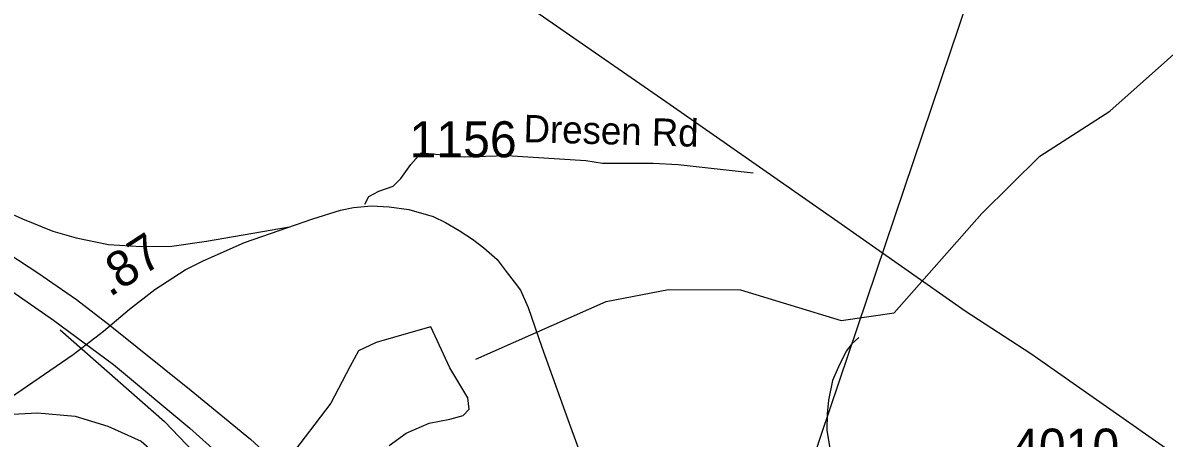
# Model space of a CAD drawing. Extents: x 1662474 to 1856135, y 779280 to 917889.
# Drawn here: x 1723852 to 1727812, y 796171 to 797613 of the extents above; entities that cross this region are included whole.
import ezdxf

# ---------------------------------------------------------------- set-up
doc = ezdxf.new("R2010")
doc.units = 0
for name, color, linetype in [('Exist Hydrographic Misc Water Feature', 7, 'Continuous'), ('Exist Hydrographic Pond Under 1500 Sq Ft', 7, 'Continuous'), ('Exist Road Non-System Type 51', 7, 'Continuous'), ('Exist Road Non-System Type 51 Label', 7, 'Continuous'), ('Exist Road Primary US Structure Standard Bridge Number Label', 7, 'Continuous'), ('Exist Road Secondary Mileage Hundredths English Label', 7, 'Continuous'), ('Exist Road Secondary Type 51 Attributed', 7, 'Continuous'), ('Exist Road Secondary Type 51 Label', 7, 'Continuous'), ('Exist Road Secondary Type 51 Number Label', 7, 'Continuous'), ('Exist Utilities Electrical Transmission Line', 7, 'Continuous'), ('Prop Road Primary US Projected', 7, 'Continuous'), ('Prop Road Secondary Projected', 7, 'Continuous')]:
    doc.layers.add(name, color=color, linetype=linetype)

msp = doc.modelspace()

# ---------------------------------------------------------------- linework, layer by layer
at = {"layer": 'Exist Hydrographic Misc Water Feature'}
for points in [[(1725423.5, 796445.2), (1725875.4, 796646.1), (1726092.3, 796687.5), (1726342.3, 796685.7), (1726691.5, 796580.2), (1726874.4, 796606), (1727178.5, 796951.1), (1727380.5, 797150.4), (1727623.5, 797306.3), (1728212.4, 797832.6), (1728296.5, 797991.8)], [(1726752.8, 796520.6), (1726728.6, 796498.8), (1726708.3, 796473), (1726681.9, 796419.3), (1726661.4, 796371.5), (1726646.6, 796303.6), (1726642.3, 796255.6), (1726641.7, 796197.6), (1726651.1, 796143.5), (1726662.6, 796093.3), (1726668.3, 796065.3), (1726668.1, 796017.3), (1726661.6, 795965.3), (1726622.4, 795841.6), (1726595.8, 795771.9), (1726553.1, 795704.3), (1726481.7, 795581), (1726461.4, 795541.1), (1726384.5, 795451.8), (1726320, 795382.4), (1726269.3, 795326.9), (1726216.4, 795219.3), (1726134.6, 795044.1), (1726116.1, 794994.3)]]:
    msp.add_lwpolyline(points, dxfattribs=at)
at = {"layer": 'Exist Hydrographic Pond Under 1500 Sq Ft'}
for points in [[(1725334, 796415.9), (1725267.2, 796557.3), (1725197.8, 796538.6), (1725077.7, 796503.9), (1725016.3, 796474.6), (1724987, 796418.5), (1724920.2, 796293.1), (1724776.1, 796103.7)], [(1725123.1, 796146.4), (1725181.8, 796189.1), (1725261.9, 796223.8), (1725334, 796237.1), (1725379.3, 796250.5), (1725400.7, 796271.8), (1725395.4, 796311.8), (1725334, 796415.9)]]:
    msp.add_lwpolyline(points, dxfattribs=at)
at = {"layer": 'Exist Road Non-System Type 51'}
msp.add_lwpolyline([(1725038.9, 796983.8), (1725052.2, 797010), (1725087.6, 797027.9), (1725136.5, 797045.7), (1725163, 797071.9), (1725198.4, 797120.8), (1725233.9, 797160.9), (1725384.2, 797147.5), (1725531, 797152), (1725805.8, 797134.4), (1725863.5, 797125.5), (1726038.4, 797125.5), (1726126, 797121.5), (1726385.2, 797092.4)], dxfattribs=at)
at = {"layer": 'Exist Road Primary US Structure Standard Bridge Number Label'}
msp.add_line((1726080.9, 794581.3), (1727511.2, 798820), dxfattribs=at)
at = {"layer": 'Exist Road Secondary Type 51 Attributed'}
msp.add_lwpolyline([(1723767.7, 796284.4), (1724027.1, 796462.1), (1724132, 796543.2), (1724221.9, 796618.9), (1724310.7, 796686.7), (1724415.6, 796755), (1724478, 796786.5), (1724620.8, 796850.2), (1724857.7, 796932), (1724954.3, 796962.2), (1724999.2, 796972.2), (1725062.2, 796977.6), (1725122.6, 796973.6), (1725190.9, 796964.9), (1725276.1, 796940.7), (1725318, 796919.3), (1725366.2, 796891.8), (1725411.8, 796862.3), (1725451.4, 796832.1), (1725497.6, 796791.2), (1725529.2, 796749.7), (1725556.6, 796714.1), (1725578.8, 796684.6), (1725604.9, 796624.3), (1725653.2, 796487.5), (1725742.7, 796236.1), (1725778.9, 796137.6)], dxfattribs=at)
at = {"layer": 'Exist Utilities Electrical Transmission Line'}
msp.add_lwpolyline([(1730909.3, 794212.5), (1730683.2, 794343.5), (1730183.4, 794642.2), (1729709.6, 794924.6), (1729122.3, 795274.2), (1728906.3, 795403), (1728541.9, 795637.9), (1727850.4, 796112.8), (1727349.4, 796463.7), (1727121.4, 796612.4), (1726679.7, 796922.4), (1726097.4, 797328.1), (1725657.9, 797632.2), (1725283.6, 797886.9), (1724723.3, 798268.3), (1724192.5, 798635.2), (1723828, 798890.1), (1723315.1, 799251.1), (1722613.7, 799736.4), (1721964.4, 800186.8), (1721946, 800298.7)], dxfattribs=at)
at = {"layer": 'Prop Road Primary US Projected'}
for points in [[(1722805.2, 797252.5), (1722888.2, 797231.4), (1723001.4, 797194.5), (1723079.3, 797167.4), (1723181, 797130.1), (1723372.5, 797045.4), (1723514.8, 796974.2), (1723614.8, 796920), (1723765.6, 796835.2), (1723904.6, 796745.4), (1724038.5, 796652.2), (1724155.4, 796562.4)], [(1722783.2, 797155), (1722928.5, 797111.5), (1723015.4, 797082.9), (1723101.8, 797050.4), (1723269.7, 796977.1), (1723418.1, 796907), (1723515.9, 796861.3), (1723597.4, 796815.7), (1723759.8, 796718), (1723958.6, 796581.1), (1724166.2, 796426.5), (1724431.2, 796205.6), (1724766.9, 795905.3), (1725186.5, 795498.9), (1725385.3, 795295.7)], [(1723981.6, 796547.8), (1724343.7, 796229.2), (1724574, 795989.2), (1724713.7, 795835), (1724786, 795750.7), (1724870.3, 795639.8), (1725053.4, 795360.4), (1725169.1, 795160.4), (1725195.6, 795117)], [(1724155.4, 796562.4), (1724436.7, 796337), (1724641.8, 796167.6), (1724850.2, 795976.1), (1724987.5, 795850.7), (1725280.6, 795560.9), (1725426.4, 795408.4), (1725571.3, 795251.6), (1725774.6, 795017.8), (1725957.6, 794804.2), (1726083, 794644.9), (1726167.8, 794533.1)]]:
    msp.add_lwpolyline(points, dxfattribs=at)
at = {"layer": 'Prop Road Secondary Projected'}
for points in [[(1722980.6, 797601.1), (1723154.8, 797455.3), (1723276, 797354.9), (1723571.4, 797112.6), (1723664.2, 797044.4), (1723738, 796987.6), (1723794.8, 796957.3), (1723851.6, 796932.7), (1723955.8, 796889.1), (1724037.2, 796866.4), (1724148.9, 796843.7), (1724264.4, 796836.1), (1724368.6, 796838), (1724489.8, 796855), (1724777.6, 796904.3)], [(1723668.4, 796218), (1723795.6, 796253.8), (1723903, 796259.6), (1724033.7, 796248), (1724146.9, 796213.1), (1724263.1, 796160.8), (1724338.6, 796094.1), (1724387.9, 796038.9), (1724559.3, 795856), (1724724.8, 795641.1), (1724811.9, 795522), (1724884.5, 795423.3), (1724933.8, 795344.9), (1724965.8, 795283.9), (1725000.6, 795211.3), (1725020.9, 795118.4), (1725029.7, 795045.8), (1725032.6, 794938.4), (1725018, 794854.2), (1724986.1, 794740.9)]]:
    msp.add_lwpolyline(points, dxfattribs=at)

# ---------------------------------------------------------------- texts
at = {"layer": 'Exist Road Non-System Type 51 Label'}
msp.add_text('Dresen Rd', height=95, rotation=358.4626, dxfattribs=at).set_placement((1725588.3, 797198.7))
at = {"layer": 'Exist Road Secondary Mileage Hundredths English Label'}
msp.add_text('.87', height=125, rotation=33.0946, dxfattribs=at).set_placement((1724153.7, 796658.8))
at = {"layer": 'Exist Road Secondary Type 51 Label'}
msp.add_text('Kersey Valley Rd', height=95, rotation=38.1986, dxfattribs=at).set_placement((1723372.2, 797603.2))
at = {"layer": 'Exist Road Secondary Type 51 Number Label'}
for s, p in [('1156', (1725193.6, 797145.9)), ('4010', (1727283.9, 796079.6))]:
    msp.add_text(s, height=125, dxfattribs=at).set_placement(p)

doc.saveas('drawing.dxf')
